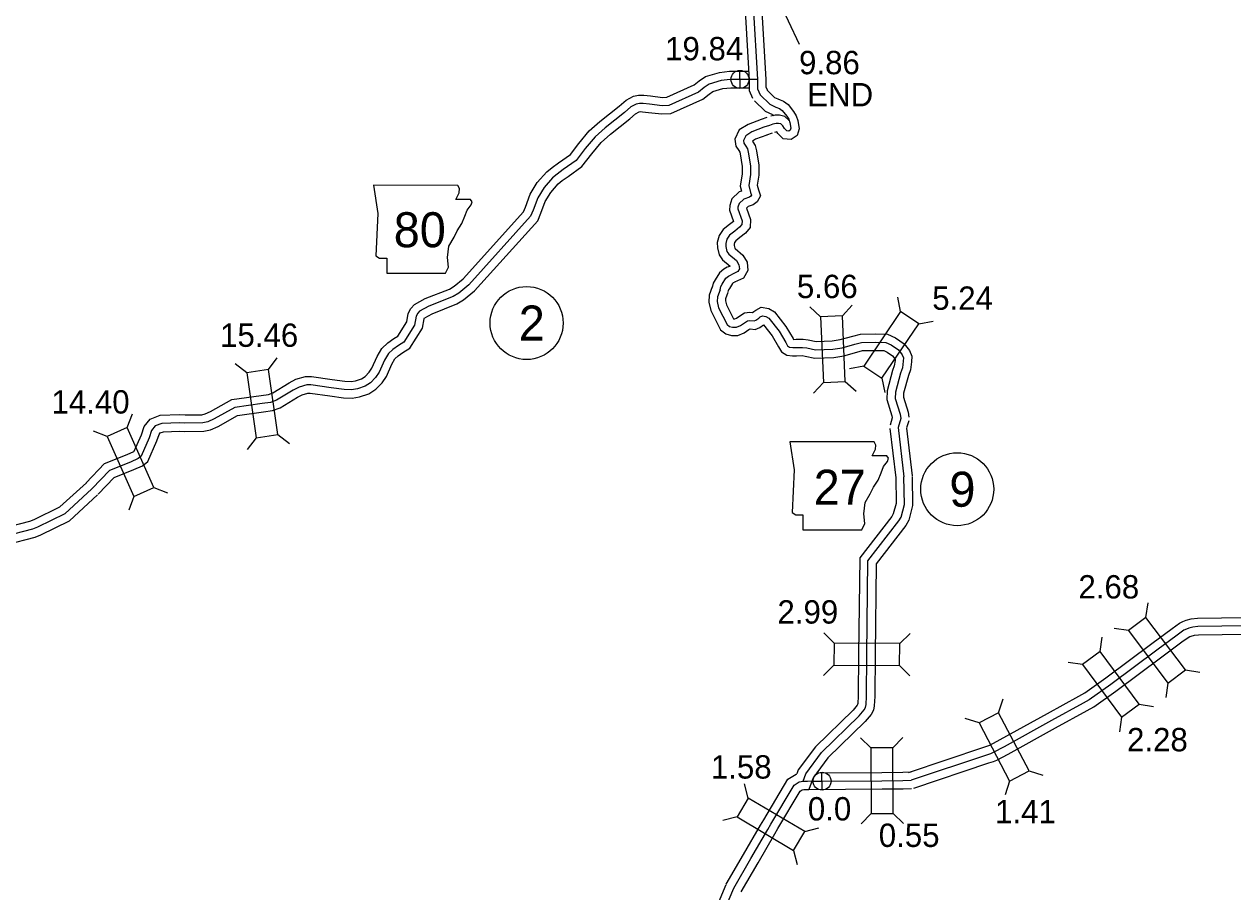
# Model space of a CAD drawing. Extents: x -83719 to 153526, y -11835 to 11446.
# Drawn here: x -3667 to -2938, y -773 to -250 of the extents above; entities that cross this region are included whole.
import ezdxf

# ---------------------------------------------------------------- set-up
doc = ezdxf.new("R2010")
doc.units = 0
for name, color, linetype in [('Level 10', 7, 'Continuous'), ('Level 11', 7, 'Continuous'), ('Level 20', 7, 'Continuous'), ('Level 21', 7, 'Continuous'), ('Level 25', 7, 'Continuous'), ('Level 26', 7, 'Continuous'), ('Level 27', 7, 'Continuous'), ('Level 58', 7, 'Continuous'), ('Level 59', 7, 'Continuous')]:
    doc.layers.add(name, color=color, linetype=linetype)

msp = doc.modelspace()

# ---------------------------------------------------------------- linework, layer by layer
at = {"layer": 'Level 10'}
for points in [[(-3235.05, -196.24), (-3229.98, -283.36)], [(-3225.17, -194.02), (-3219.99, -282.94)], [(-3629.69, -526.17), (-3618.61, -514.55), (-3604.96, -509.09), (-3601.04, -507.34), (-3600.77, -507.12), (-3596.42, -497.21), (-3594.74, -492.32), (-3591.22, -487.76), (-3585.04, -485.45), (-3573.23, -485.07), (-3570.02, -485.31), (-3559.94, -485.14), (-3557.92, -484.7), (-3554.73, -483.26), (-3541.83, -476.05), (-3524.25, -473.55), (-3519.85, -472.93), (-3517.26, -471.95), (-3507.33, -465.92), (-3503.27, -463.8), (-3497.45, -462.14), (-3493.86, -462.16), (-3481.33, -463.94), (-3473.82, -465.01), (-3470.06, -465.1), (-3467.27, -464.64), (-3463.67, -463.47), (-3461.55, -462.07), (-3459.11, -459.57), (-3457.5, -457.16), (-3454.31, -450.04), (-3451.52, -445.18), (-3447.95, -441.85), (-3444.24, -439.28), (-3441.83, -437.76), (-3436.5, -429.22), (-3435.55, -424.15), (-3434.04, -421.15), (-3431.88, -418.7), (-3425.26, -415.16), (-3410.78, -409.4), (-3407.93, -407.69), (-3402.54, -403.21), (-3366.09, -362.8), (-3364.92, -359.99), (-3361.97, -352.25), (-3357.77, -345.16), (-3352.07, -338.66), (-3348.87, -336.03), (-3345.02, -333.28), (-3337.82, -328.14), (-3332.74, -321.58), (-3326.54, -314.01), (-3320.11, -308.36), (-3308.38, -299), (-3304.14, -295.43), (-3299.82, -293.09), (-3296.66, -292.37), (-3293.54, -292.4), (-3289.47, -292.93), (-3282.31, -293.76), (-3279.57, -293.64), (-3263.16, -286.3), (-3260.19, -283.86), (-3256.34, -281.15), (-3247.97, -278.69), (-3241.77, -277.93), (-3236.46, -277.93), (-3230.36, -278)], [(-3622.45, -533.07), (-3612.88, -523.03), (-3601.06, -518.3), (-3595.73, -515.92), (-3592.58, -513.33), (-3587.1, -500.85), (-3585.82, -497.13), (-3585.05, -496.13), (-3583.08, -495.4), (-3573.44, -495.08), (-3570.31, -495.32), (-3558.78, -495.13), (-3554.76, -494.25), (-3550.22, -492.2), (-3538.58, -485.69), (-3522.85, -483.45), (-3517.35, -482.67), (-3512.85, -480.97), (-3502.42, -474.63), (-3499.55, -473.14), (-3496.08, -472.14), (-3494.6, -472.15), (-3482.74, -473.84), (-3474.66, -474.99), (-3469.35, -475.12), (-3464.89, -474.38), (-3459.29, -472.56), (-3455.15, -469.82), (-3451.31, -465.91), (-3448.72, -462.02), (-3445.39, -454.58), (-3443.6, -451.46), (-3441.66, -449.66), (-3438.73, -447.63), (-3434.56, -445), (-3427.02, -432.91), (-3425.98, -427.38), (-3425.69, -426.8), (-3425.57, -426.67), (-3421.04, -424.24), (-3406.34, -418.39), (-3402.14, -415.88), (-3395.59, -410.44), (-3357.51, -368.23), (-3355.62, -363.69), (-3352.93, -356.61), (-3349.64, -351.05), (-3345.09, -345.86), (-3342.79, -343.97), (-3339.21, -341.42), (-3330.82, -335.43), (-3324.91, -327.81), (-3319.32, -320.97), (-3313.69, -316.03), (-3302.04, -306.74), (-3298.48, -303.74), (-3296.27, -302.54), (-3295.58, -302.38), (-3294.23, -302.4), (-3290.69, -302.85), (-3282.67, -303.79), (-3277.22, -303.55), (-3257.86, -294.88), (-3254.14, -291.83), (-3251.94, -290.28), (-3245.93, -288.51), (-3241.15, -287.93), (-3236.52, -287.93), (-3230.09, -288.01)], [(-3758.32, -555.72), (-3741.23, -556.54), (-3737.2, -557.39), (-3724.22, -563.1), (-3718.84, -565.39), (-3715.55, -566.42), (-3713.35, -566.43), (-3710.59, -565.73), (-3680.75, -553.85), (-3663.69, -549.44), (-3661.16, -548.43), (-3645.54, -540.78), (-3629.62, -526.18)], [(-3758.8, -565.71), (-3742.51, -566.49), (-3740.28, -566.96), (-3728.18, -572.28), (-3722.29, -574.78), (-3717.12, -576.4), (-3712.13, -576.44), (-3707.49, -575.26), (-3677.64, -563.38), (-3660.55, -558.96), (-3657.09, -557.57), (-3639.85, -549.12), (-3622.86, -533.55)], [(-3133.91, -700.9), (-3088.52, -685.66), (-3086.17, -684.91), (-3084.99, -684.41), (-3078.65, -681.1), (-3050.05, -665.3), (-3031.14, -654.81), (-3027.64, -652.81), (-3014.89, -643.76), (-2987.16, -623.2), (-2974.97, -614.07), (-2970.49, -610.93), (-2968.45, -609.84), (-2966.54, -609.15), (-2963.56, -608.3), (-2959.78, -607.83), (-2916.2, -607.31)], [(-3130.72, -710.38), (-3085.41, -695.16), (-3082.68, -694.3), (-3080.7, -693.45), (-3073.92, -689.91), (-3045.21, -674.05), (-3026.22, -663.52), (-3022.25, -661.24), (-3009.02, -651.86), (-2981.18, -631.21), (-2969.11, -622.17), (-2965.24, -619.46), (-2964.38, -619), (-2963.47, -618.68), (-2961.55, -618.12), (-2959.1, -617.82), (-2916, -617.3)], [(-3243.81, -768.38), (-3233.32, -750.36), (-3223.14, -732.77), (-3221.21, -729.58), (-3206.63, -704.91), (-3201.7, -701.86), (-3201.22, -701.78)], [(-3189.23, -701.15), (-3149.98, -700.87), (-3137.36, -700.74), (-3132.42, -700.64)], [(-3234.87, -772.91), (-3224.67, -755.38), (-3214.54, -737.87), (-3212.63, -734.71), (-3199.28, -712.12), (-3198.02, -711.35), (-3197.09, -711.17), (-3194.91, -711.2), (-3194.01, -711.19)], [(-3194.01, -711.19), (-3149.89, -710.87), (-3137.21, -710.74), (-3132.21, -710.64)], [(-3258.79, -804.09), (-3243.82, -768.41)]]:
    msp.add_lwpolyline(points, dxfattribs=at)
at = {"layer": 'Level 11'}
for points in [[(-3229.99, -283.01), (-3230.06, -289.64), (-3227.92, -294.33)], [(-3219.99, -282.97), (-3220.03, -287.52), (-3219.25, -289.24)], [(-3219.15, -289.39), (-3214.66, -293.79), (-3211.79, -295.12)], [(-3226.87, -295.83), (-3220.43, -302.14), (-3216, -304.19)], [(-3212.27, -294.93), (-3209.23, -295.97), (-3206.49, -298.16), (-3203.25, -302.22), (-3201.58, -304.83), (-3200.6, -307.68), (-3199.82, -312.83), (-3201.16, -316.81), (-3204.72, -319.17), (-3209.46, -318.86), (-3212.69, -315.61), (-3213.36, -314.58), (-3214.64, -314.89)], [(-3219.27, -305.91), (-3222.68, -307.05)], [(-3205.8, -307.84), (-3205.86, -307.77), (-3208.4, -305.32), (-3211.64, -304.47), (-3214.27, -304.52), (-3216.94, -305.15)], [(-3215.51, -304.39), (-3214.86, -304.61)], [(-3222.85, -307.12), (-3230.66, -310.05), (-3235.95, -313.45), (-3238.62, -319.01), (-3237.95, -323.17), (-3236.26, -325.91), (-3235.72, -326.75), (-3235.52, -327.76), (-3234.23, -335.49), (-3234.17, -339.86), (-3235.37, -347.23), (-3234.58, -350.31), (-3235.95, -350.78), (-3240.36, -355.04), (-3241.75, -359.05), (-3241.87, -361.78), (-3239.46, -368.61), (-3241.82, -370.49), (-3245.58, -373.48), (-3248, -377.11), (-3249.2, -381.25), (-3249.02, -384.42), (-3248.07, -388.72), (-3246, -391.73), (-3241.55, -395.48), (-3241.54, -395.49), (-3243.02, -396.18)], [(-3219.33, -316.48), (-3226.15, -319.04), (-3228.01, -320.24), (-3227.81, -320.57), (-3226.29, -322.9), (-3225.68, -325.95), (-3224.24, -334.6), (-3224.16, -340.6), (-3225.17, -346.77), (-3224.44, -349.63), (-3223.22, -353.06), (-3225.2, -356.87), (-3227.63, -358.49), (-3230.6, -359.51), (-3231.69, -360.57), (-3229.25, -367.48), (-3229.46, -372.26), (-3232.25, -375.66), (-3235.59, -378.31), (-3238.13, -380.33), (-3238.82, -381.37), (-3239.12, -382.4), (-3239.08, -383.05), (-3238.72, -384.66), (-3238.52, -384.95), (-3233.82, -388.91), (-3231.26, -393.22), (-3230.8, -398.21), (-3233.37, -402.73), (-3238.82, -405.25)], [(-3216.09, -315.39), (-3219.5, -316.54)], [(-3243.17, -396.25), (-3245.36, -397.35), (-3247.88, -399.64), (-3250.55, -403.88), (-3251.66, -405.88), (-3252.38, -408.38)], [(-3238.67, -405.18), (-3239.65, -405.67), (-3240.14, -406.12), (-3241.94, -408.98), (-3242.37, -409.75), (-3242.77, -411.15)], [(-3252.29, -408.1), (-3254.06, -413.09), (-3254.39, -417.21), (-3253.16, -422.39), (-3247.21, -433.94), (-3244.15, -436.46), (-3240.73, -437.31), (-3236.78, -437.34), (-3232.95, -435.78), (-3230.12, -433.86), (-3229.41, -433.4), (-3226.29, -433.71), (-3223.61, -432.61), (-3221.29, -431), (-3221.29, -431), (-3216.09, -437.64), (-3212.28, -444.14), (-3210.57, -447.34), (-3207.26, -449.23), (-3203.94, -449.73), (-3201.43, -449.64), (-3198.09, -449.55), (-3196.15, -449.84), (-3190.48, -451.08), (-3179.05, -450.56), (-3172.95, -449.67), (-3164.99, -447.37), (-3161.58, -446.52), (-3153.8, -446.39), (-3148.84, -446.51), (-3146.75, -447.46), (-3143.49, -449.66), (-3142.15, -451.46), (-3142.05, -451.72), (-3142.07, -452.5), (-3142.49, -455.73), (-3143.51, -458.57), (-3146.83, -470.74), (-3146.96, -476.02), (-3143.89, -485.83), (-3143.76, -486.82)], [(-3242.86, -411.44), (-3244.19, -415.19), (-3244.29, -416.43), (-3243.71, -418.9), (-3239.37, -427.32), (-3238.69, -427.32), (-3237.69, -426.91), (-3235.65, -425.53), (-3232.8, -423.68), (-3229.65, -423.33), (-3228.01, -423.49), (-3227.25, -422.96), (-3226.08, -422.04), (-3222.68, -420.21), (-3218.07, -421.13), (-3214.69, -423.2), (-3207.8, -432.01), (-3203.55, -439.26), (-3203.31, -439.71), (-3201.75, -439.65), (-3197.48, -439.53), (-3194.34, -440), (-3189.63, -441.03), (-3180.01, -440.6), (-3175.07, -439.87), (-3167.59, -437.71), (-3162.9, -436.54), (-3153.75, -436.39), (-3146.57, -436.57), (-3141.86, -438.7), (-3136.48, -442.33), (-3133.36, -446.53), (-3131.99, -449.92), (-3132.09, -453.29), (-3132.71, -458.09), (-3133.97, -461.58), (-3136.87, -472.2), (-3136.92, -474.61), (-3134.09, -483.66), (-3133.68, -486.72)], [(-3143.75, -487.07), (-3145, -491.4)], [(-3145.16, -493.38), (-3141.61, -523.14)], [(-3135.11, -493.27), (-3131.68, -521.96)], [(-3133.83, -488.76), (-3135.1, -493.15)], [(-3141.65, -522.61), (-3141.45, -538.72), (-3143.1, -545.01), (-3143.9, -546.47), (-3163.36, -571.52), (-3164.08, -629.67), (-3164.22, -654.84), (-3164.51, -659.34), (-3164.63, -659.97), (-3164.8, -660.29), (-3167.39, -663.37), (-3190.09, -685.52), (-3200.36, -699.29), (-3201.24, -701.73)], [(-3131.65, -522.49), (-3131.43, -539.95), (-3133.74, -548.76), (-3135.53, -551.98), (-3153.4, -575), (-3154.08, -629.76), (-3154.22, -655.19), (-3154.57, -660.64), (-3155.1, -663.35), (-3156.46, -665.91), (-3160.05, -670.18), (-3182.54, -692.12), (-3191.46, -704.09), (-3194.02, -711.15)]]:
    msp.add_lwpolyline(points, dxfattribs=at)
at = {"layer": 'Level 20'}
for p, q in [((-3138.69, -422.98), (-3140.36, -414.34)), ((-3187.02, -426.1), (-3193.52, -420.16)), ((-3173.83, -425.5), (-3167.9, -419)), ((-3127.75, -430.37), (-3119.11, -428.69)), ((-3519.8, -457.97), (-3514.52, -450.93)), ((-3532.87, -459.82), (-3539.91, -454.54)), ((-3160.86, -455.79), (-3169.5, -457.46)), ((-3185.23, -465.66), (-3191.16, -472.15)), ((-3172.04, -465.06), (-3165.55, -471)), ((-3149.92, -463.18), (-3148.25, -471.82)), ((-3605.05, -492.92), (-3601.9, -484.7)), ((-3617.1, -498.3), (-3625.32, -495.15)), ((-3527.3, -499.03), (-3532.58, -506.07)), ((-3514.23, -497.17), (-3507.19, -502.46)), ((-3588.92, -529.09), (-3580.7, -532.24)), ((-3600.97, -534.46), (-3604.12, -542.68)), ((-2990.76, -607.4), (-2989.51, -598.69)), ((-3178.84, -623), (-3185.03, -616.75)), ((-3139.24, -623.22), (-3132.98, -617.03)), ((-3018.45, -627.98), (-3017.16, -619.27)), ((-3001.32, -615.31), (-3010.03, -614.07)), ((-3178.91, -636.2), (-3185.17, -642.39)), ((-3139.31, -636.42), (-3133.12, -642.68)), ((-3029.05, -635.84), (-3037.76, -634.55)), ((-2967.02, -639.09), (-2958.31, -640.34)), ((-2977.58, -647.01), (-2978.83, -655.72)), ((-3079.58, -664.9), (-3076.94, -656.5)), ((-2994.86, -659.78), (-2986.15, -661.07)), ((-3091.29, -671), (-3099.68, -668.36)), ((-3005.46, -667.65), (-3006.75, -676.35)), ((-3156.68, -686.12), (-3162.95, -679.94)), ((-3143.48, -686.02), (-3137.31, -679.75)), ((-3072.98, -706.11), (-3075.62, -714.51)), ((-3061.27, -700.01), (-3052.88, -702.65)), ((-3230.61, -716.39), (-3232.8, -707.87)), ((-3237.32, -727.75), (-3245.84, -729.94)), ((-3156.39, -725.71), (-3162.57, -731.98)), ((-3143.19, -725.62), (-3136.93, -731.79)), ((-3196.51, -736.54), (-3187.99, -734.35)), ((-3203.23, -747.9), (-3201.04, -756.42))]:
    msp.add_line(p, q, dxfattribs=at)
for points in [[(-3187.02, -426.1), (-3185.23, -465.66), (-3172.04, -465.06), (-3173.83, -425.5)], [(-3149.92, -463.18), (-3127.75, -430.37), (-3138.69, -422.98), (-3160.86, -455.79)], [(-3532.87, -459.82), (-3527.3, -499.03), (-3514.23, -497.17), (-3519.8, -457.97)], [(-3588.92, -529.09), (-3605.05, -492.92), (-3617.1, -498.3), (-3600.97, -534.46)], [(-2967.02, -639.09), (-2990.76, -607.4), (-3001.32, -615.31), (-2977.58, -647.01)], [(-3178.91, -636.2), (-3139.31, -636.42), (-3139.24, -623.22), (-3178.84, -623)], [(-2994.86, -659.78), (-3018.45, -627.98), (-3029.05, -635.84), (-3005.46, -667.65)], [(-3091.29, -671), (-3072.98, -706.11), (-3061.27, -700.01), (-3079.58, -664.9)], [(-3156.68, -686.12), (-3156.39, -725.71), (-3143.19, -725.62), (-3143.48, -686.02)], [(-3196.51, -736.54), (-3230.61, -716.39), (-3237.32, -727.75), (-3203.23, -747.9)]]:
    msp.add_lwpolyline(points, close=True, dxfattribs=at)
at = {"layer": 'Level 21'}
for points in [[(-3456.46, -346.82), (-3453.92, -363.74), (-3455.05, -389.4), (-3452.79, -390.81), (-3448.56, -390.81), (-3448.56, -399.83), (-3413.03, -399.83), (-3411.34, -396.17), (-3411.9, -390.25), (-3411.06, -383.48), (-3407.96, -378.12), (-3405.98, -374.17), (-3403.16, -369.94), (-3401.47, -365.43), (-3400.06, -361.77), (-3397.52, -358.67), (-3396.96, -356.69), (-3398.09, -355.28), (-3406.83, -355.28), (-3404.86, -351.33), (-3404.57, -348.8), (-3405.74, -346.85)], [(-3205.44, -501.51), (-3202.91, -518.43), (-3204.03, -544.08), (-3201.78, -545.49), (-3197.55, -545.49), (-3197.55, -554.52), (-3162.02, -554.52), (-3160.33, -550.85), (-3160.89, -544.93), (-3160.05, -538.16), (-3156.95, -532.81), (-3154.97, -528.86), (-3152.15, -524.63), (-3150.46, -520.12), (-3149.05, -516.45), (-3146.51, -513.35), (-3145.95, -511.38), (-3147.08, -509.97), (-3155.82, -509.97), (-3153.84, -506.02), (-3153.56, -503.48), (-3154.73, -501.53)]]:
    msp.add_lwpolyline(points, close=True, dxfattribs=at)
at = {"layer": 'Level 25'}
msp.add_line((-3228.64, -200.04), (-3199.8, -261.78), dxfattribs=at)
at = {"layer": 'Level 26'}
for p, q in [((-3240.96, -283.08), (-3230.12, -282.83)), ((-3235.41, -288.38), (-3235.67, -277.53)), ((-3191.51, -706.29), (-3180.66, -706.04)), ((-3185.96, -711.59), (-3186.21, -700.74))]:
    msp.add_line(p, q, dxfattribs=at)
for centre in [(-3235.54, -282.96), (-3186.08, -706.17)]:
    msp.add_circle(centre, 5.43, dxfattribs=at)
at = {"layer": 'Level 27'}
for centre in [(-3364.19, -429.88), (-3104.55, -530.1)]:
    msp.add_circle(centre, 22, dxfattribs=at)
at = {"layer": 'Level 59'}
for points in [[(-3230.16, -194.31), (-3224.99, -283.07)], [(-3224.99, -283.07), (-3236.49, -282.93), (-3241.46, -282.93), (-3246.95, -283.6), (-3254.14, -285.72), (-3257.17, -287.85), (-3260.51, -290.59), (-3278.39, -298.6), (-3282.49, -298.78), (-3290.08, -297.89), (-3293.89, -297.4), (-3296.12, -297.38), (-3298.05, -297.82), (-3301.31, -299.58), (-3305.21, -302.87), (-3316.9, -312.19), (-3322.93, -317.49), (-3328.82, -324.69), (-3334.32, -331.79), (-3342.11, -337.35), (-3345.83, -340), (-3348.58, -342.26), (-3353.7, -348.11), (-3357.45, -354.43), (-3360.27, -361.84), (-3361.8, -365.51), (-3399.06, -406.82), (-3405.03, -411.79), (-3408.56, -413.89), (-3423.15, -419.7), (-3428.73, -422.68), (-3429.87, -423.97), (-3430.77, -425.76), (-3431.76, -431.06), (-3438.19, -441.38), (-3441.49, -443.45), (-3444.81, -445.76), (-3447.56, -448.32), (-3449.85, -452.31), (-3453.11, -459.59), (-3455.21, -462.74), (-3458.35, -465.94), (-3461.48, -468.01), (-3466.08, -469.51), (-3469.7, -470.11), (-3474.24, -470), (-3482.03, -468.89), (-3494.23, -467.16), (-3496.77, -467.14), (-3501.41, -468.47), (-3504.87, -470.27), (-3515.05, -476.46), (-3518.6, -477.8), (-3523.55, -478.5), (-3540.21, -480.87), (-3552.47, -487.73), (-3556.34, -489.47), (-3559.36, -490.14), (-3570.16, -490.32), (-3573.33, -490.08), (-3584.06, -490.42), (-3588.13, -491.94), (-3590.28, -494.73), (-3591.76, -499.03), (-3596.68, -510.22), (-3598.38, -511.63), (-3603.01, -513.69), (-3615.74, -518.79), (-3626.07, -529.62)], [(-3224.99, -283.07), (-3225.05, -288.58), (-3223.37, -292.26)], [(-3223.37, -292.26), (-3217.54, -297.97), (-3213.89, -299.66)], [(-3213.89, -299.66), (-3211.68, -300.41), (-3210.05, -301.72), (-3207.32, -305.14), (-3206.11, -307.02), (-3205.48, -308.88), (-3204.94, -312.38), (-3205.35, -313.59), (-3206.08, -314.07), (-3207.25, -313.99), (-3208.78, -312.45), (-3209.74, -310.97), (-3210.93, -309.82), (-3212.23, -309.48), (-3213.63, -309.51), (-3215.79, -310.02)], [(-3221.09, -311.8), (-3228.4, -314.55), (-3232.06, -316.89), (-3233.44, -319.76), (-3233.17, -321.39), (-3232.04, -323.24), (-3231, -324.82), (-3230.6, -326.86), (-3229.24, -335.05), (-3229.17, -340.23), (-3230.27, -347), (-3229.22, -351.09), (-3228.66, -352.68), (-3229.04, -353.43), (-3229.87, -353.98), (-3233.28, -355.15), (-3236.03, -357.81), (-3236.78, -359.99), (-3236.83, -361.03), (-3234.29, -368.23), (-3234.38, -370.37), (-3235.78, -372.07), (-3238.7, -374.4), (-3241.85, -376.9), (-3243.41, -379.24), (-3244.16, -381.83), (-3244.05, -383.73), (-3243.4, -386.69), (-3242.26, -388.34), (-3237.69, -392.19), (-3236.14, -394.8), (-3235.92, -397.11), (-3236.92, -398.86), (-3240.92, -400.71)], [(-3217.68, -310.65), (-3221.09, -311.8)], [(-3215.79, -310.02), (-3217.68, -310.65)], [(-3217.68, -310.65), (-3217.68, -310.65)], [(-3247.58, -409.77), (-3247.02, -407.82), (-3246.24, -406.43), (-3244.01, -402.88), (-3242.51, -401.51), (-3240.92, -400.71)], [(-3247.58, -409.77), (-3249.13, -414.14), (-3249.34, -416.82), (-3248.43, -420.65), (-3243.23, -430.73), (-3241.84, -431.88), (-3240.1, -432.31), (-3237.73, -432.33), (-3235.32, -431.35), (-3232.88, -429.69), (-3231.07, -428.52), (-3229.61, -428.36), (-3227.04, -428.61), (-3226.01, -428.19), (-3224.27, -426.98), (-3223.32, -426.23), (-3221.9, -425.47), (-3219.92, -425.86), (-3218.07, -426.99), (-3211.95, -434.83), (-3207.91, -441.7), (-3206.84, -443.71), (-3205.59, -444.43), (-3203.65, -444.72), (-3201.59, -444.65), (-3197.79, -444.54), (-3195.25, -444.92), (-3190.06, -446.06), (-3179.53, -445.58), (-3174.01, -444.77), (-3166.29, -442.54), (-3162.24, -441.53), (-3153.77, -441.39), (-3147.7, -441.54), (-3144.31, -443.08), (-3139.98, -446), (-3137.76, -449), (-3137.02, -450.82), (-3137.08, -452.89), (-3137.6, -456.91), (-3138.74, -460.08), (-3141.85, -471.47), (-3141.94, -475.31), (-3138.99, -484.74), (-3138.64, -487.38)], [(-3138.64, -487.38), (-3140.2, -492.79)], [(-3140.2, -492.79), (-3136.65, -522.55)], [(-3197.53, -706.17), (-3195.91, -701.69), (-3186.31, -688.82), (-3163.72, -666.77), (-3160.63, -663.1), (-3159.87, -661.66), (-3159.54, -659.99), (-3159.22, -655.01), (-3159.08, -629.71), (-3158.38, -573.26), (-3139.72, -549.22), (-3138.42, -546.89), (-3136.44, -539.34), (-3136.65, -522.55)], [(-3626.24, -529.86), (-3642.69, -544.95), (-3659.13, -553), (-3662.12, -554.2), (-3679.2, -558.61), (-3709.04, -570.49), (-3712.74, -571.44), (-3716.33, -571.41), (-3720.57, -570.08), (-3726.2, -567.69), (-3738.74, -562.18), (-3741.87, -561.52), (-3758.56, -560.72)], [(-3626.24, -529.86), (-3626.07, -529.62)], [(-2916.1, -612.3), (-2959.44, -612.82), (-2962.56, -613.21), (-2965, -613.91), (-2966.42, -614.42), (-2967.86, -615.2), (-2972.04, -618.12), (-2984.17, -627.2), (-3011.95, -647.81), (-3024.95, -657.02), (-3028.68, -659.16), (-3047.63, -669.68), (-3076.28, -685.5), (-3082.84, -688.93), (-3084.42, -689.6), (-3086.96, -690.41), (-3132.31, -705.64)], [(-3239.34, -770.65), (-3228.99, -752.87), (-3218.84, -735.32), (-3216.92, -732.15), (-3202.95, -708.52), (-3199.86, -706.61), (-3197.53, -706.17), (-3194.9, -706.2), (-3149.94, -705.87), (-3137.28, -705.74), (-3132.31, -705.64)], [(-3254.28, -806.26), (-3239.34, -770.65)]]:
    msp.add_lwpolyline(points, dxfattribs=at)

# ---------------------------------------------------------------- texts
at = {"layer": 'Level 21'}
for s, p in [('80', (-3444.32, -384.17)), ('27', (-3191.11, -539.46))]:
    msp.add_text(s, height=21.12, dxfattribs=at).set_placement(p)
at = {"layer": 'Level 25'}
for s, p in [('19.84', (-3280.71, -271.44)), ('9.86', (-3199.93, -279.82)), ('END', (-3194.99, -299.19)), ('0.0', (-3194.62, -729.87))]:
    msp.add_text(s, height=14.08, dxfattribs=at).set_placement(p)
at = {"layer": 'Level 27'}
for s, p in [('2', (-3368.91, -440.44)), ('9', (-3109.28, -540.66))]:
    msp.add_text(s, height=21.12, dxfattribs=at).set_placement(p)
at = {"layer": 'Level 58'}
for s, p in [('5.66', (-3201.22, -414.83)), ('5.24', (-3119.64, -421.9)), ('15.46', (-3549, -444.23)), ('14.40', (-3650.67, -484.46)), ('2.68', (-3031.48, -596)), ('2.99', (-3212.95, -611.13)), ('2.28', (-3002.19, -688.16)), ('1.58', (-3253.11, -704.61)), ('1.41', (-3081.74, -731.53)), ('0.55', (-3151.86, -745.84))]:
    msp.add_text(s, height=14.08, dxfattribs=at).set_placement(p)

doc.saveas('drawing.dxf')
